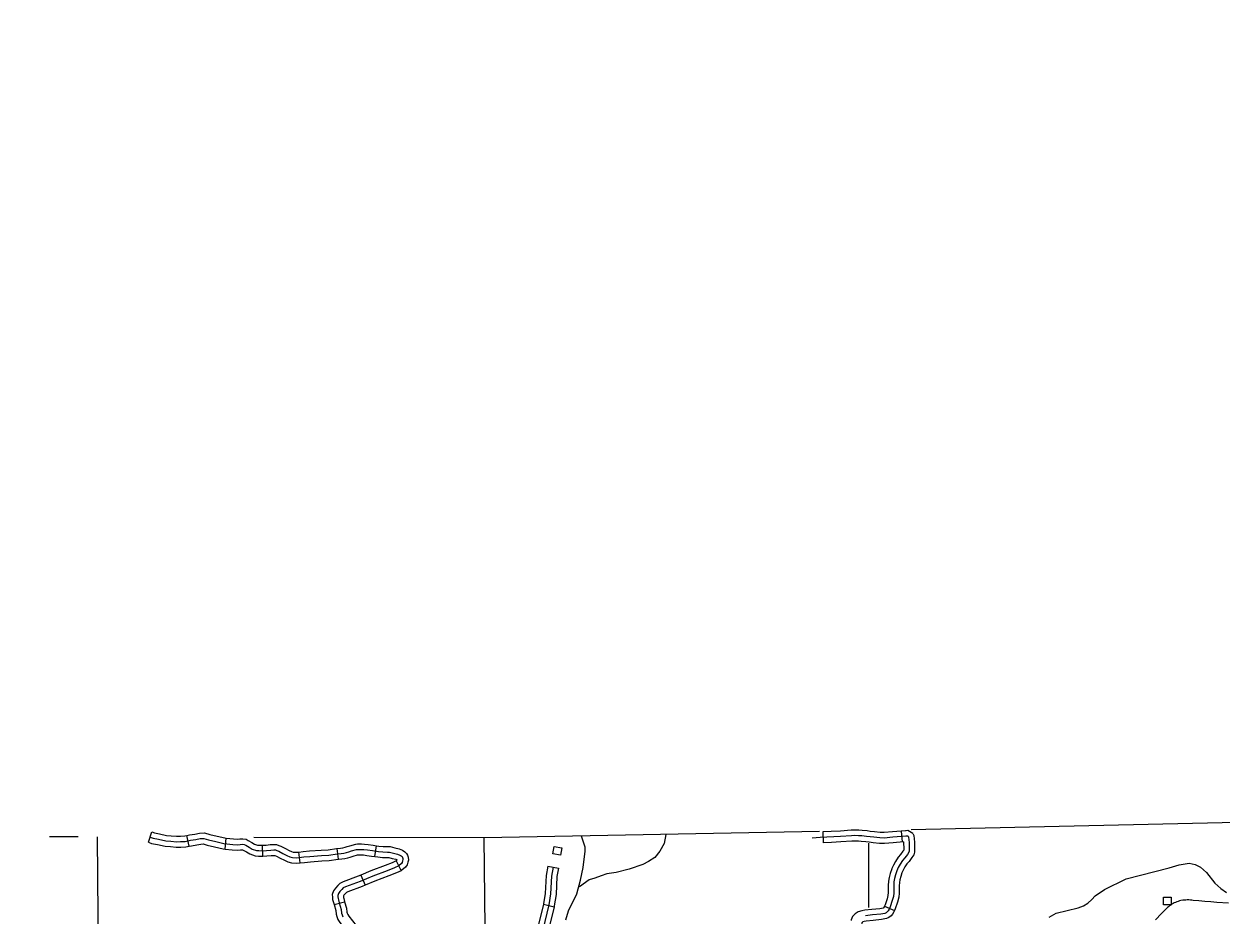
# Model space of a CAD drawing. Extents: x -19 to 366, y -4 to 359.
# Drawn here: x 130.278 to 133.386, y 201.873 to 204.187 of the extents above; entities that cross this region are included whole.
import ezdxf

# ---------------------------------------------------------------- set-up
doc = ezdxf.new("R2010")
doc.units = 0
for name, color, linetype in [('Level 10', 7, 'Continuous'), ('Level 2', 7, 'Continuous'), ('Level 32', 7, 'Continuous'), ('Level 35', 7, 'Continuous'), ('Level 45', 7, 'Continuous'), ('Level 5', 7, 'Continuous'), ('Level 56', 7, 'Continuous'), ('Level 60', 7, 'Continuous')]:
    doc.layers.add(name, color=color, linetype=linetype)

msp = doc.modelspace()

# ---------------------------------------------------------------- linework, layer by layer
at = {"layer": 'Level 10'}
msp.add_lwpolyline([(133.4058, 201.9037), (133.3752, 201.9061), (133.3596, 201.9073), (133.3441, 201.9086), (133.3285, 201.91), (133.3134, 201.9114), (133.3104, 201.9118), (133.3064, 201.9122), (133.3025, 201.9124), (133.2985, 201.9124), (133.2945, 201.9123), (133.2906, 201.912), (133.2866, 201.9116), (133.2821, 201.9108), (133.2781, 201.9098), (133.2747, 201.9088), (133.2713, 201.9076), (133.268, 201.9062), (133.2647, 201.9047), (133.2615, 201.903), (133.2585, 201.9012), (133.2554, 201.8992), (133.2525, 201.8971), (133.2498, 201.8949), (133.2471, 201.8925), (133.2447, 201.8902), (133.2318, 201.8771), (133.2158, 201.8606)], dxfattribs=at)
at = {"layer": 'Level 2'}
for points in [[(133.4657, 202.1145), (132.5817, 202.0949)], [(130.4187, 202.076), (130.3441, 202.076)], [(132.3435, 202.09), (131.4728, 202.0735), (130.8747, 202.075)]]:
    msp.add_lwpolyline(points, dxfattribs=at)
at = {"layer": 'Level 32'}
for p, q in [((130.6006, 202.0621), (130.6094, 202.0891)), ((130.7065, 202.052), (130.7006, 202.0798)), ((130.7998, 202.0447), (130.8029, 202.073)), ((130.8982, 202.0262), (130.8967, 202.0546)), ((130.9947, 202.0086), (130.9914, 202.0368)), ((131.0942, 202.018), (131.0908, 202.0462)), ((131.1886, 202.0252), (131.1929, 202.0532)), ((131.2441, 202.0138), (131.2568, 201.9884)), ((131.1523, 201.9768), (131.1632, 201.9506)), ((131.6376, 201.9999), (131.6655, 201.9948)), ((131.0829, 201.9002), (131.1102, 201.9078)), ((131.6267, 201.9016), (131.6543, 201.8948))]:
    msp.add_line(p, q, dxfattribs=at)
for points in [[(130.605, 202.0756), (130.6127, 202.0731), (130.6269, 202.07), (130.646, 202.0659), (130.6588, 202.0649), (130.6733, 202.0637), (130.6844, 202.0641), (130.6966, 202.0645), (130.7101, 202.0673), (130.7239, 202.0696), (130.7353, 202.0719), (130.7446, 202.0722), (130.7566, 202.0687), (130.7758, 202.0639), (130.7968, 202.0593), (130.82, 202.0568), (130.8317, 202.0558), (130.839, 202.0565), (130.8455, 202.057), (130.8496, 202.0563), (130.8534, 202.0543), (130.8625, 202.0494), (130.8701, 202.0447), (130.8811, 202.041), (130.8876, 202.0404), (130.8958, 202.0403), (130.9074, 202.041), (130.9183, 202.0421), (130.9267, 202.0424), (130.9305, 202.0422), (130.934, 202.041), (130.939, 202.0389), (130.9498, 202.0333), (130.96, 202.0281), (130.9679, 202.0246), (130.9745, 202.0229), (130.9857, 202.0218), (131.0044, 202.024), (131.0202, 202.0256), (131.05, 202.0279), (131.069, 202.0287), (131.0912, 202.032), (131.1013, 202.0332), (131.1082, 202.0341), (131.1153, 202.0358), (131.1209, 202.0372), (131.1279, 202.0396), (131.1415, 202.0435), (131.1444, 202.0436), (131.1492, 202.0438), (131.1539, 202.0436), (131.1604, 202.0435), (131.1699, 202.0423), (131.1823, 202.0405), (131.1978, 202.0381), (131.2098, 202.0371), (131.2218, 202.0366), (131.2266, 202.0366), (131.2371, 202.0339), (131.2477, 202.0317), (131.2539, 202.0291), (131.2575, 202.0268), (131.2593, 202.0249), (131.2605, 202.0226), (131.2614, 202.0202)], [(130.6094, 202.0891), (130.6164, 202.0868), (130.6299, 202.0839), (130.648, 202.08), (130.6599, 202.0791), (130.6736, 202.078), (130.6839, 202.0783), (130.6949, 202.0786), (130.7006, 202.0798)], [(130.7006, 202.0798), (130.7074, 202.0813), (130.7213, 202.0836), (130.7337, 202.0861), (130.7463, 202.0864), (130.7603, 202.0825), (130.779, 202.0777), (130.7991, 202.0734), (130.8029, 202.073)], [(130.8029, 202.073), (130.8213, 202.0709), (130.8315, 202.07), (130.8377, 202.0707), (130.8462, 202.0713), (130.8542, 202.0699), (130.8601, 202.0668), (130.8696, 202.0617), (130.8762, 202.0577), (130.8841, 202.055), (130.8883, 202.0546), (130.8954, 202.0546), (130.8967, 202.0546)], [(130.6006, 202.0621), (130.609, 202.0593), (130.6239, 202.0561), (130.644, 202.0518), (130.6577, 202.0508), (130.6729, 202.0495), (130.6848, 202.0499), (130.6983, 202.0503), (130.7065, 202.052)], [(130.7065, 202.052), (130.7127, 202.0533), (130.7264, 202.0557), (130.7369, 202.0577), (130.7428, 202.0579), (130.7529, 202.055), (130.7725, 202.05), (130.7945, 202.0453), (130.7998, 202.0447)], [(130.7998, 202.0447), (130.8186, 202.0426), (130.8318, 202.0415), (130.8402, 202.0424), (130.8448, 202.0427), (130.8449, 202.0427), (130.8467, 202.0417), (130.8555, 202.037), (130.8641, 202.0318), (130.8781, 202.027), (130.8869, 202.0262), (130.8961, 202.0261), (130.8982, 202.0262)], [(130.8967, 202.0546), (130.9063, 202.0551), (130.9173, 202.0563), (130.9268, 202.0566), (130.9332, 202.0563), (130.9391, 202.0542), (130.945, 202.0518), (130.9563, 202.0459), (130.9661, 202.041), (130.9726, 202.038), (130.977, 202.0369), (130.9855, 202.0361), (130.9914, 202.0368)], [(130.9914, 202.0368), (131.0028, 202.0382), (131.019, 202.0398), (131.0491, 202.0421), (131.0676, 202.0429), (131.0893, 202.0461), (131.0908, 202.0462)], [(131.0908, 202.0462), (131.0995, 202.0473), (131.1057, 202.0481), (131.1119, 202.0496), (131.1169, 202.0508), (131.1236, 202.0531), (131.1393, 202.0577), (131.1439, 202.0578), (131.1492, 202.058), (131.1542, 202.0578), (131.1615, 202.0577), (131.1718, 202.0563), (131.1844, 202.0545), (131.1929, 202.0532)], [(131.1929, 202.0532), (131.1995, 202.0522), (131.2107, 202.0513), (131.2221, 202.0508), (131.2284, 202.0508), (131.2403, 202.0477), (131.2519, 202.0453), (131.2604, 202.0418), (131.2667, 202.0378), (131.271, 202.0332), (131.2734, 202.0286), (131.2755, 202.0231), (131.2758, 202.016), (131.2746, 202.0106), (131.2729, 202.0035), (131.2686, 201.9974), (131.2588, 201.9894), (131.2568, 201.9884)], [(130.8982, 202.0262), (130.9086, 202.0268), (130.9192, 202.0279), (130.9266, 202.0281), (130.9278, 202.0281), (130.929, 202.0277), (130.933, 202.026), (130.9433, 202.0206), (130.9539, 202.0153), (130.9632, 202.0111), (130.9721, 202.0088), (130.9859, 202.0076), (130.9947, 202.0086)], [(130.9947, 202.0086), (131.0059, 202.0099), (131.0214, 202.0115), (131.0508, 202.0137), (131.0703, 202.0146), (131.0931, 202.0179), (131.0942, 202.018)], [(131.2614, 202.0202), (131.2615, 202.0173), (131.2608, 202.0137), (131.2598, 202.0095), (131.2581, 202.0072), (131.251, 202.0014), (131.2395, 201.9956), (131.2203, 201.9882), (131.1837, 201.9745), (131.1506, 201.9607), (131.1125, 201.9468), (131.1067, 201.9435), (131.103, 201.9397), (131.0976, 201.9342), (131.0943, 201.9294), (131.0925, 201.9244), (131.0928, 201.9206), (131.0932, 201.9163), (131.0943, 201.9125), (131.0964, 201.9047), (131.101, 201.888), (131.1023, 201.8782), (131.1035, 201.8737), (131.1056, 201.8682)], [(131.0942, 202.018), (131.1031, 202.0191), (131.1108, 202.0201), (131.1187, 202.022), (131.125, 202.0236), (131.1321, 202.026), (131.1437, 202.0294), (131.1448, 202.0294), (131.1492, 202.0296), (131.1536, 202.0294), (131.1594, 202.0293), (131.1679, 202.0282), (131.1802, 202.0264), (131.1886, 202.0252)], [(131.2441, 202.0138), (131.2338, 202.0087), (131.2152, 202.0015), (131.1784, 201.9878), (131.1523, 201.9768)], [(131.1886, 202.0252), (131.1961, 202.024), (131.2089, 202.0229), (131.2215, 202.0224), (131.2249, 202.0224), (131.2339, 202.0201), (131.2435, 202.018), (131.2469, 202.0167), (131.2468, 202.0163), (131.2433, 202.0134), (131.2441, 202.0138)], [(131.1523, 201.9768), (131.1455, 201.974), (131.1064, 201.9597), (131.0979, 201.9548), (131.0929, 201.9496), (131.0866, 201.9434), (131.0815, 201.936), (131.0781, 201.9263), (131.0786, 201.9194), (131.0792, 201.9136), (131.0806, 201.9087), (131.0827, 201.901), (131.0829, 201.9002)], [(131.2568, 201.9884), (131.2453, 201.9826), (131.2253, 201.975), (131.1889, 201.9613), (131.1632, 201.9506)], [(131.6516, 201.9974), (131.6474, 201.9745), (131.645, 201.928), (131.6409, 201.8998), (131.6249, 201.8348)], [(131.6376, 201.9999), (131.6333, 201.9762), (131.6309, 201.9294), (131.6269, 201.9025), (131.6267, 201.9016)], [(131.6655, 201.9948), (131.6615, 201.9729), (131.6592, 201.9266), (131.6548, 201.897), (131.6543, 201.8948)], [(131.1632, 201.9506), (131.1558, 201.9475), (131.1185, 201.9339), (131.1155, 201.9322), (131.1131, 201.9297), (131.1086, 201.9251), (131.107, 201.9229), (131.1069, 201.9224), (131.1069, 201.9217), (131.1072, 201.919), (131.108, 201.9163), (131.1101, 201.9084), (131.1102, 201.9078)], [(131.1102, 201.9078), (131.1149, 201.8908), (131.1162, 201.8811), (131.1171, 201.878), (131.1184, 201.8743), (131.1208, 201.8703), (131.1303, 201.8585), (131.14, 201.8462), (131.1422, 201.837), (131.1414, 201.828), (131.1397, 201.8233), (131.138, 201.8188), (131.1332, 201.8103), (131.1257, 201.805), (131.1226, 201.8037)], [(131.0829, 201.9002), (131.087, 201.8851), (131.0883, 201.8753), (131.09, 201.8693), (131.0927, 201.862), (131.0975, 201.854), (131.1081, 201.8409), (131.1134, 201.8341), (131.1131, 201.8332), (131.1122, 201.8309), (131.1116, 201.8299), (131.1114, 201.8298)], [(131.6267, 201.9016), (131.6112, 201.8386), (131.6049, 201.8186), (131.6017, 201.8045)], [(131.6543, 201.8948), (131.6386, 201.831), (131.6324, 201.8112), (131.6295, 201.7983)]]:
    msp.add_lwpolyline(points, dxfattribs=at)
at = {"layer": 'Level 35'}
for points in [[(131.6848, 201.861), (131.6916, 201.8838), (131.7129, 201.9281), (131.723, 201.9636), (131.7293, 201.9966), (131.7347, 202.0392), (131.7345, 202.0495), (131.7256, 202.0783)], [(131.9444, 202.0825), (131.9401, 202.0593), (131.9285, 202.0392), (131.9158, 202.0224), (131.8997, 202.0123), (131.8847, 202.0045), (131.849, 201.9922), (131.8155, 201.9833), (131.7913, 201.9799), (131.7763, 201.9754), (131.7602, 201.9687), (131.7452, 201.9643), (131.7198, 201.9464)], [(132.9402, 201.8676), (132.9579, 201.8785), (133.0148, 201.8922), (133.0291, 201.8973), (133.04, 201.9043), (133.0505, 201.9132), (133.0594, 201.9232), (133.0834, 201.9398), (133.1401, 201.9675), (133.2517, 201.9957), (133.2773, 202.0036), (133.3034, 202.0081), (133.3193, 202.0046), (133.3327, 201.9972), (133.3484, 201.9837), (133.3697, 201.9556), (133.3854, 201.9418), (133.4003, 201.9321)]]:
    msp.add_lwpolyline(points, dxfattribs=at)
at = {"layer": 'Level 45'}
for p, q in [((132.3519, 202.0895), (132.353, 202.0611)), ((132.5557, 202.0913), (132.5579, 202.063)), ((132.5122, 201.8966), (132.5383, 201.8854))]:
    msp.add_line(p, q, dxfattribs=at)
for points in [[(132.5733, 202.0784), (132.5697, 202.0781), (132.5676, 202.078), (132.5339, 202.0753), (132.5116, 202.0732), (132.4998, 202.0735), (132.4844, 202.0751), (132.4653, 202.0774), (132.453, 202.0787), (132.4451, 202.0792), (132.4347, 202.0794), (132.4264, 202.079), (132.3983, 202.0772), (132.345, 202.075), (132.3242, 202.0731)], [(132.3733, 202.0904), (132.3519, 202.0895)], [(132.4754, 202.0905), (132.4669, 202.0915), (132.4542, 202.0928), (132.4458, 202.0934), (132.4346, 202.0936), (132.4256, 202.0932), (132.3976, 202.0914), (132.3733, 202.0904)], [(132.472, 202.0622), (132.4637, 202.0632), (132.4518, 202.0645), (132.4445, 202.065), (132.4349, 202.0652), (132.4272, 202.0648), (132.3991, 202.063), (132.3745, 202.062)], [(132.5733, 202.0784), (132.5749, 202.0754), (132.5761, 202.0616), (132.5762, 202.0428), (132.5761, 202.0387), (132.5754, 202.0362), (132.5715, 202.0308), (132.5648, 202.0215), (132.5593, 202.0152), (132.5527, 202.0053), (132.5481, 201.9965), (132.5442, 201.988), (132.5407, 201.9775), (132.5383, 201.9679), (132.5368, 201.9591), (132.5361, 201.9495), (132.5364, 201.9367), (132.536, 201.9307), (132.5352, 201.9218), (132.5324, 201.9112), (132.5268, 201.8946), (132.524, 201.8881), (132.5213, 201.8841), (132.5194, 201.8814), (132.5163, 201.8791), (132.5129, 201.8775), (132.5025, 201.8755), (132.481, 201.8734), (132.4629, 201.8715)], [(132.5619, 202.0633), (132.5351, 202.0611), (132.512, 202.059), (132.4989, 202.0594), (132.4829, 202.061), (132.472, 202.0622)], [(132.5858, 202.0851), (132.5724, 202.0925), (132.5688, 202.0923), (132.5666, 202.0922), (132.5326, 202.0895), (132.5111, 202.0874), (132.5007, 202.0877), (132.4859, 202.0892), (132.4754, 202.0905)], [(132.5619, 202.0633), (132.562, 202.043), (132.562, 202.0419), (132.56, 202.0391), (132.5536, 202.0303), (132.548, 202.0238), (132.5405, 202.0126), (132.5353, 202.0028), (132.5314, 201.9942)], [(132.5858, 202.0851), (132.5888, 202.0795), (132.5903, 202.0623), (132.5904, 202.0426), (132.5902, 202.0365), (132.5884, 202.03), (132.583, 202.0225), (132.5759, 202.0127), (132.5706, 202.0066), (132.565, 201.998), (132.5608, 201.9902), (132.5573, 201.9825)], [(132.3745, 202.062), (132.353, 202.0611)], [(132.5314, 201.9942), (132.531, 201.9932), (132.527, 201.9815), (132.5243, 201.9708), (132.5227, 201.9608), (132.5219, 201.9499), (132.5221, 201.937), (132.5218, 201.9317), (132.5212, 201.9243), (132.5188, 201.9153), (132.5135, 201.8997), (132.5122, 201.8966)], [(132.5574, 201.9828), (132.5543, 201.9735), (132.5522, 201.965), (132.5509, 201.9574), (132.5503, 201.9491), (132.5506, 201.9364), (132.5501, 201.9297), (132.5493, 201.9194), (132.546, 201.9071), (132.5401, 201.8895), (132.5383, 201.8854)], [(132.5122, 201.8966), (132.5115, 201.8949), (132.5096, 201.8922), (132.5091, 201.8914), (132.5089, 201.8913), (132.5086, 201.8912), (132.5004, 201.8896), (132.4795, 201.8876), (132.4611, 201.8856), (132.4533, 201.8844), (132.4437, 201.8818), (132.4357, 201.8765), (132.4295, 201.8693), (132.4257, 201.8606), (132.4253, 201.8591)], [(132.5383, 201.8854), (132.5365, 201.8813), (132.5329, 201.8759), (132.5297, 201.8715), (132.5237, 201.8668), (132.5173, 201.8639), (132.5045, 201.8614), (132.4824, 201.8593), (132.4648, 201.8574), (132.4591, 201.8565), (132.4556, 201.8556), (132.4547, 201.855), (132.4538, 201.8539), (132.4528, 201.8516), (132.453, 201.8525)]]:
    msp.add_lwpolyline(points, dxfattribs=at)
at = {"layer": 'Level 5'}
for points in [[(130.473, 201.5634), (130.4689, 202.0759)], [(131.4774, 201.6077), (131.4728, 202.0735)], [(132.4719, 201.8928), (132.4719, 202.0595)]]:
    msp.add_lwpolyline(points, dxfattribs=at)
at = {"layer": 'Level 56'}
for points in [[(131.6742, 202.0479), (131.6708, 202.0285), (131.6513, 202.0318), (131.6547, 202.0513)], [(133.2371, 201.8999), (133.2371, 201.9196), (133.2569, 201.9196), (133.2569, 201.8999)]]:
    msp.add_lwpolyline(points, close=True, dxfattribs=at)
at = {"layer": 'Level 60'}
for points in [[(139.4406, 1.5315), (139.2511, 10.1473), (139.0608, 18.7633), (138.8699, 27.3793), (138.6784, 35.9956), (138.4861, 44.6119), (138.2932, 53.2285), (138.0997, 61.8451), (137.9055, 70.4619), (137.7106, 79.0789), (137.5151, 87.6959), (137.319, 96.3132), (137.1221, 104.9306), (136.9247, 113.5481), (136.7265, 122.1658), (136.5278, 130.7836), (136.3283, 139.4016), (136.1282, 148.0197), (135.9275, 156.6379), (135.7261, 165.2564), (135.5241, 173.8749), (135.3214, 182.4936), (135.1181, 191.1125), (134.9141, 199.7315), (134.7095, 208.3506), (134.5043, 216.9699), (134.2984, 225.5894), (134.0919, 234.209), (133.8847, 242.8288), (133.6769, 251.4487), (133.4685, 260.0687), (133.2594, 268.6889), (133.0497, 277.3093), (132.8393, 285.9298), (132.6283, 294.5504), (132.4167, 303.1713), (132.2044, 311.7922), (131.9916, 320.4133), (131.778, 329.0346), (131.5639, 337.656), (131.3491, 346.2776)], [(132.1027, 1.3746), (131.9232, 9.99), (131.7429, 18.6056), (131.5621, 27.2214), (131.3806, 35.8373), (131.1985, 44.4533), (131.0158, 53.0695), (130.8324, 61.6859), (130.6485, 70.3024), (130.4639, 78.919), (130.2786, 87.5358), (130.0928, 96.1527), (129.9063, 104.7698), (129.7193, 113.387), (129.5316, 122.0044), (129.3433, 130.6219), (129.1543, 139.2396), (128.9648, 147.8575), (128.7746, 156.4754), (128.5838, 165.0936), (128.3925, 173.7119), (128.2005, 182.3303), (128.0078, 190.9489), (127.8146, 199.5676), (127.6208, 208.1865), (127.4264, 216.8056), (127.2313, 225.4247), (127.0357, 234.0441), (126.8394, 242.6636), (126.6425, 251.2833), (126.4451, 259.9031), (126.247, 268.523), (126.0483, 277.1431), (125.849, 285.7634), (125.6492, 294.3838), (125.4487, 303.0044), (125.2476, 311.6252), (125.0459, 320.2461), (124.8437, 328.8671), (124.6408, 337.4883), (124.4373, 346.1097)], [(0, 198.1326), (7.1014, 198.137), (14.2028, 198.1503), (21.3042, 198.1724), (28.4055, 198.2034), (35.5068, 198.2433), (42.6081, 198.292), (49.7092, 198.3496), (56.8103, 198.4161), (63.9113, 198.4913), (71.0123, 198.5755), (78.1131, 198.6685), (85.2137, 198.7704), (92.3143, 198.8811), (99.4147, 199.0007), (106.5149, 199.1291), (113.615, 199.2664), (120.7149, 199.4126), (127.8146, 199.5676), (134.9141, 199.7315), (142.0135, 199.9042), (149.1125, 200.0858), (156.2114, 200.2762), (163.31, 200.4755), (170.4084, 200.6837), (177.5065, 200.9007), (184.6043, 201.1265), (191.7018, 201.3612), (198.799, 201.6048), (205.896, 201.8572), (212.9926, 202.1185), (220.0888, 202.3886), (227.1848, 202.6676), (234.2803, 202.9554), (241.3755, 203.2521), (248.4704, 203.5576), (255.5648, 203.872), (262.6589, 204.1952), (269.7525, 204.5273), (276.8457, 204.8682), (283.9385, 205.218), (291.0309, 205.5766), (298.1228, 205.9441), (305.2142, 206.3204), (312.3051, 206.7056), (319.3956, 207.0996), (326.4856, 207.5024), (333.5751, 207.9141), (340.664, 208.3347)]]:
    msp.add_spline(points, degree=3, dxfattribs=at)

doc.saveas('drawing.dxf')
